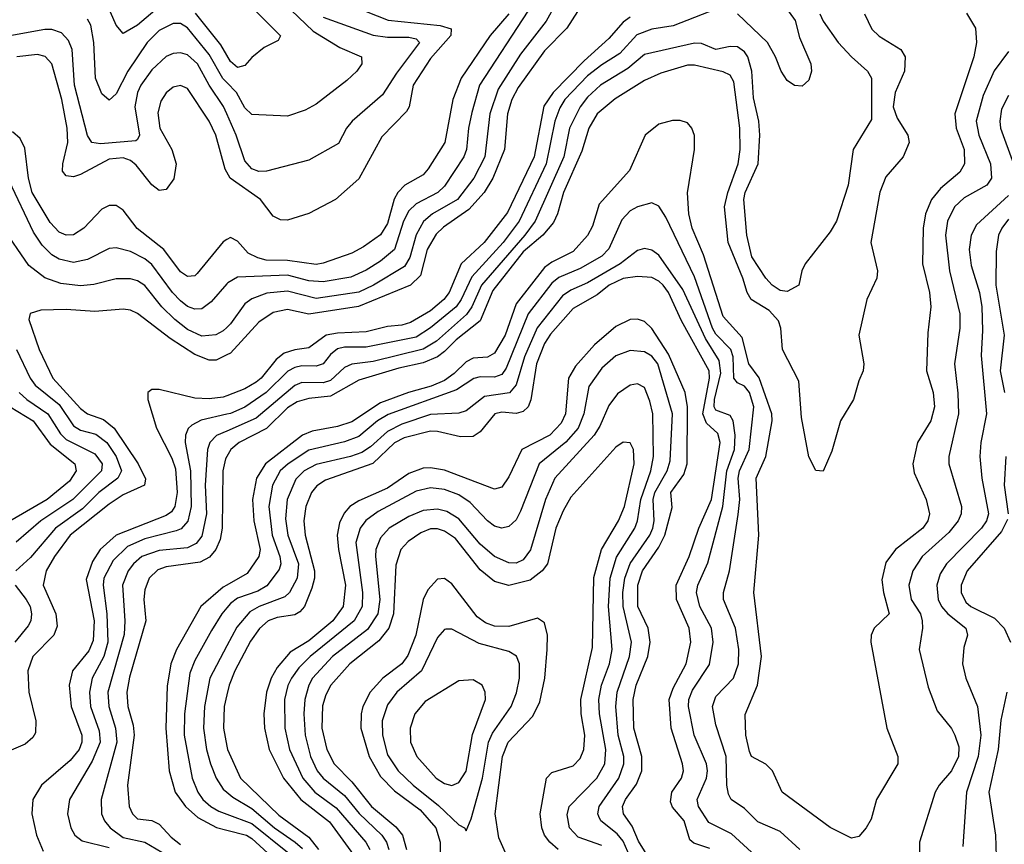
# Model space of a CAD drawing. Header units: inches. Extents: x 990535 to 1117859, y 769386 to 892122.
# Tile 341 of 656: x 1069420 to 1072178, y 793624 to 795934. Entities that reach past the tile are written whole.
import ezdxf

# ---------------------------------------------------------------- set-up
doc = ezdxf.new("R2010")
doc.units = ezdxf.units.IN
doc.header["$MEASUREMENT"] = 0
doc.layers.add('B0769', color=7, linetype='Continuous')
doc.layers.add('B0779', color=7, linetype='Continuous')

msp = doc.modelspace()

# ---------------------------------------------------------------- linework, layer by layer
at = {"layer": 'B0769', "color": 5}
for points, elevation in [([(1069810.2, 795969.8), (1069750, 795918.7), (1069710, 795895.3), (1069690, 795918.5), (1069668, 795970)], 2620), ([(1070000, 795757.5), (1069988.9, 795768.9), (1069950, 795835.9), (1069890, 795911.4), (1069870, 795922.9), (1069850, 795923.4), (1069810, 795903.3), (1069776.5, 795870), (1069722.3, 795790), (1069690, 795726.6), (1069670, 795708.6), (1069650, 795726), (1069631.8, 795770), (1069627.4, 795870), (1069618.6, 795918.6), (1069610, 795935.4)], 2640), ([(1070000, 795834.6), (1069983.5, 795863.5), (1069911.9, 795951.9)], 2620), ([(1070000, 795670.2), (1069991, 795691), (1069950.5, 795750.5), (1069918.1, 795810), (1069890, 795835.6), (1069870, 795841.3), (1069850, 795839.5), (1069830, 795830.4), (1069790, 795793.3), (1069759.4, 795750), (1069749.8, 795730), (1069741.9, 795690), (1069754.9, 795610), (1069750, 795598.7), (1069745.1, 795594.9), (1069646.4, 795586.4), (1069622.2, 795590), (1069610, 795609.7), (1069573, 795750), (1069566.6, 795850), (1069556, 795876), (1069536.7, 795896.7), (1069510, 795906.6), (1069490, 795906.3), (1069350, 795881.6)], 2660), ([(1070000, 795506.6), (1069995.1, 795515.1), (1069969.2, 795610), (1069950.7, 795650), (1069890, 795741.3), (1069870, 795749.9), (1069850, 795744.5), (1069830, 795729.2), (1069814.8, 795705.2), (1069807, 795673), (1069812.4, 795630), (1069845.6, 795570), (1069858.4, 795530), (1069851.9, 795488.1), (1069830, 795457.8), (1069810, 795455.2), (1069790, 795471.7), (1069746.3, 795526.3), (1069730, 795539.3), (1069710, 795546.7), (1069670, 795543.3), (1069590, 795500.5), (1069570, 795494.1), (1069550, 795496.1), (1069539.7, 795510), (1069540.1, 795530), (1069554.8, 795590), (1069552.9, 795630), (1069537.5, 795710), (1069509.9, 795810), (1069490.7, 795830.7), (1069470, 795836.8), (1069412, 795830)], 2680), ([(1070000, 795317.8), (1069990, 795311.9), (1069917.1, 795222.9), (1069910, 795216.7), (1069890, 795215), (1069870, 795227.9), (1069823.6, 795290), (1069748.6, 795348.6), (1069710, 795399.9), (1069690, 795413.8), (1069670, 795413.3), (1069650, 795402.7), (1069599.5, 795350), (1069570, 795331.3), (1069550, 795330.3), (1069530, 795339.1), (1069505.4, 795365.4), (1069454.8, 795450), (1069444.5, 795490), (1069434.2, 795574.2), (1069421.3, 795601.3), (1069400, 795620)], 2720), ([(1070000, 795193.9), (1069956.3, 795143.7), (1069930, 795123.6), (1069910, 795122.8), (1069890, 795130.7), (1069870, 795146.8), (1069847.5, 795170), (1069790, 795248.3), (1069770, 795264.4), (1069730, 795284.7), (1069690, 795295.3), (1069670, 795293), (1069610, 795261.9), (1069570, 795253.8), (1069530, 795263.4), (1069510, 795275.4), (1069482.2, 795302.2), (1069458.5, 795338.5), (1069390, 795482.4)], 2740), ([(1070000, 795072.1), (1069990, 795062.3), (1069968.8, 795051.2), (1069930, 795047.6), (1069890, 795065.7), (1069854.4, 795094.4), (1069817.6, 795130), (1069770, 795189.5), (1069750, 795202.5), (1069730, 795208), (1069690, 795208.3), (1069627.7, 795192.3), (1069590, 795188.3), (1069534.6, 795194.6), (1069490.5, 795210.5), (1069445.1, 795245.1), (1069370, 795355.3)], 2760), ([(1070000, 794994.9), (1069970, 794980.3), (1069950, 794980.7), (1069910, 794996.3), (1069840.9, 795040.9), (1069750, 795110.9), (1069730, 795120.4), (1069710, 795123.4), (1069630, 795117), (1069550, 795122.2), (1069479.3, 795120.7), (1069449.3, 795110.7), (1069445.5, 795094.5), (1069474.4, 795010), (1069512.4, 794930), (1069590, 794844.5), (1069610, 794830.1), (1069654.3, 794814.3), (1069684.5, 794790), (1069751.5, 794690), (1069772.2, 794647.8), (1069769.1, 794630), (1069710, 794602.9), (1069670, 794577), (1069561.3, 794490), (1069516.8, 794430), (1069494.1, 794390), (1069485.7, 794350), (1069520.9, 794270), (1069524.4, 794235.6), (1069514.9, 794210), (1069456.9, 794150), (1069442.1, 794110), (1069445.1, 794050), (1069464.6, 793970), (1069463.7, 793936.3), (1069456.6, 793923.4), (1069435.3, 793904.7), (1069350.9, 793869.1)], 2780), ([(1069410.7, 795010), (1069448.9, 794930), (1069462.8, 794910), (1069530, 794855.8), (1069570, 794796.7), (1069590, 794784.5), (1069633, 794773), (1069663.8, 794750), (1069689.8, 794710), (1069705, 794670), (1069694.7, 794650), (1069641.4, 794610), (1069596, 794564.1), (1069519.9, 794510), (1069450, 794427.8), (1069408.8, 794390)], 2760), ([(1069418.3, 794890), (1069439.7, 794870), (1069498.6, 794830), (1069533.7, 794773.7), (1069550, 794758.2), (1069630, 794717.8), (1069651.1, 794690), (1069648.8, 794670), (1069569, 794590), (1069479, 794530), (1069410, 794470.7)], 2740), ([(1070000, 794880.4), (1069990, 794876.4), (1069950, 794871.8), (1069910, 794873.6), (1069810, 794898.4), (1069790, 794898.2), (1069778.9, 794890), (1069778.6, 794870), (1069803.2, 794790), (1069845.8, 794705.8), (1069856.2, 794676.2), (1069860.6, 794610), (1069854.6, 794570), (1069844.8, 794555.2), (1069830, 794545.2), (1069690, 794490), (1069644.9, 794450), (1069623.4, 794416.6), (1069605.6, 794365.6), (1069628, 794250), (1069625.2, 794194.8), (1069613.5, 794166.5), (1069567.9, 794110), (1069558, 794070), (1069563.7, 794010), (1069594.2, 793930), (1069593.5, 793910), (1069586, 793890), (1069560.9, 793859.1), (1069480.4, 793790), (1069456.4, 793750), (1069453.5, 793710), (1069466.4, 793650), (1069485.5, 793605.5)], 2820), ([(1069393.3, 794850), (1069457.3, 794810), (1069504.8, 794744.8), (1069573.8, 794690), (1069578, 794670), (1069558.8, 794641.2), (1069496.7, 794590), (1069370, 794516.3)], 2720), ([(1070000, 794828.7), (1069927.6, 794812.4), (1069901.5, 794798.5), (1069891.3, 794788.7), (1069883.8, 794770), (1069883.4, 794750), (1069898.6, 794670), (1069899.6, 794570), (1069890.9, 794529.1), (1069872, 794508), (1069858.1, 794501.8), (1069770, 794480.2), (1069721.7, 794458.3), (1069681.3, 794418.7), (1069655.3, 794370), (1069653.3, 794350), (1069664, 794270), (1069667, 794190), (1069655.2, 794150), (1069622.5, 794090), (1069615, 794050), (1069618.4, 794010), (1069642.5, 793942.5), (1069645.2, 793910), (1069622.7, 793857.3), (1069559.6, 793750), (1069553.9, 793710), (1069562.7, 793670), (1069574.5, 793650), (1069594.3, 793634.3), (1069670, 793615.7)], 2840), ([(1070000, 794781.6), (1069971.1, 794768.9), (1069952.8, 794750), (1069945.4, 794730), (1069939.7, 794630), (1069943.4, 794550), (1069930, 794487.7), (1069913.6, 794466.4), (1069890, 794454.9), (1069810, 794447.4), (1069761.8, 794430), (1069738.5, 794410), (1069723.7, 794390), (1069707.4, 794350), (1069714.2, 794250), (1069711.9, 794211.9), (1069667, 794050), (1069669, 794010), (1069688.5, 793950), (1069692, 793910), (1069648, 793750), (1069648.7, 793710), (1069657.2, 793690), (1069673, 793670), (1069710, 793643), (1069770.3, 793630.3), (1069850, 793583.5)], 2860), ([(1070000, 794710.1), (1069996.5, 794703.5), (1069988.3, 794670), (1069987, 794510), (1069981.6, 794478.4), (1069969.4, 794450), (1069951.2, 794428.8), (1069925.5, 794414.5), (1069830, 794401.1), (1069806.9, 794393.1), (1069782.5, 794370), (1069770, 794336.8), (1069767, 794310), (1069773.2, 794250), (1069727.5, 794092.5), (1069720.1, 794050), (1069722.3, 794010), (1069738, 793958), (1069740.7, 793930), (1069721.7, 793790), (1069726.3, 793730), (1069735.5, 793710), (1069750, 793696.1), (1069790, 793690.9), (1069810, 793681.1), (1069844.1, 793644.1), (1069870, 793623.5)], 2880), ([(1069407, 794350), (1069438.2, 794310), (1069448.9, 794290), (1069452.7, 794270), (1069450.5, 794250), (1069443.5, 794236.5), (1069405.8, 794190)], 2760), ([(1070000, 794350.3), (1069990, 794344.6), (1069927.4, 794290), (1069859.1, 794170), (1069842.9, 794130), (1069832.5, 794067.5), (1069829.4, 793949.4), (1069838.8, 793830), (1069855.1, 793770), (1069884.1, 793730), (1069919.1, 793699.1), (1069971.1, 793671.1), (1070000, 793663.8)], 2920), ([(1070000, 794286.8), (1069985.7, 794270), (1069956.6, 794223.4), (1069910, 794139.2), (1069896.7, 794103.3), (1069881.6, 793990), (1069880.2, 793930), (1069902.9, 793810), (1069918.6, 793770), (1069932.9, 793750), (1069954.9, 793730), (1069977.4, 793717.4), (1070000, 793709)], 2940), ([(1070000, 794180), (1069952.6, 794090), (1069937.2, 794010), (1069934.3, 793950), (1069943.2, 793890), (1069954.6, 793850), (1069970.1, 793810), (1069990, 793778.5), (1070000, 793770.2)], 2960), ([(1070000, 794043.1), (1069992.3, 794010), (1069990.9, 793950), (1070000, 793899.4)], 2980)]:
    msp.add_lwpolyline(points, dxfattribs=dict(at, elevation=elevation))
at = {"layer": 'B0779', "color": 5}
for points, elevation in [([(1070000, 796155.3), (1070010, 796149.6), (1070070, 796124), (1070090, 796100.3), (1070097.4, 796070), (1070113.9, 796033.9), (1070159.9, 795979.9), (1070241.9, 795901.9), (1070316.3, 795856.3), (1070377.6, 795830), (1070377.9, 795810), (1070364.1, 795790), (1070336.1, 795763.9), (1070250, 795697.1), (1070219.4, 795680.6), (1070170, 795663.4), (1070070, 795668), (1070050, 795687.4), (1070026.9, 795730), (1070000, 795757.5)], 2640), ([(1070000, 796060.6), (1070027.9, 796030), (1070079.4, 795959.4), (1070150, 795888.7), (1070144.1, 795875.9), (1070104.3, 795855.7), (1070070, 795828.3), (1070050, 795805.3), (1070030, 795799.6), (1070010, 795817), (1070000, 795834.6)], 2620), ([(1071005.8, 795994.2), (1070952.2, 795910), (1070890, 795846.3), (1070815.9, 795744.1), (1070797.9, 795710), (1070786.3, 795670), (1070777.6, 795570), (1070745.2, 795490), (1070720.6, 795450), (1070678.1, 795401.9), (1070606.8, 795353.2), (1070586.5, 795333.5), (1070561.2, 795290), (1070542.6, 795217.4), (1070514.1, 795190), (1070369.1, 795130.9), (1070230, 795108.9), (1070170, 795122.3), (1070130, 795114.1), (1070090, 795086.8), (1070010, 794999.7), (1070000, 794994.9)], 2780), ([(1070921.4, 795978.6), (1070894.7, 795930), (1070822.9, 795837.1), (1070760.4, 795739.6), (1070737.1, 795670), (1070722.9, 795550), (1070692.1, 795490), (1070645.8, 795430), (1070576.2, 795390), (1070551.1, 795368.9), (1070530, 795331.1), (1070512.5, 795267.5), (1070497.2, 795242.8), (1070411, 795190), (1070370, 795170.6), (1070250, 795152.9), (1070170, 795173.9), (1070111.8, 795168.2), (1070070, 795152.1), (1070050, 795137.6), (1070010, 795081.8), (1070000, 795072.1)], 2760), ([(1071370, 795963.1), (1071250, 795917), (1071190, 795907.4), (1071148.8, 795891.2), (1071101.2, 795838.8), (1071050, 795807.5), (1071010, 795776.2), (1070947.2, 795710), (1070932.7, 795687.3), (1070919.2, 795650), (1070894.3, 795530), (1070818.6, 795370), (1070773.7, 795310), (1070686, 795214), (1070656, 795150), (1070641.9, 795130), (1070570, 795070.9), (1070530, 795044.3), (1070390, 795016.3), (1070330, 795016.3), (1070310, 795012), (1070290, 794995.9), (1070269.8, 794970.2), (1070250, 794963.6), (1070210, 794964.7), (1070190, 794960.1), (1070170.7, 794949.3), (1070110, 794889.7), (1070050, 794848.4), (1070010, 794830.9), (1070000, 794828.7)], 2840), ([(1071558.5, 795978.5), (1071592, 795932), (1071604.4, 795884.4), (1071635.8, 795810), (1071637.4, 795790), (1071630, 795764), (1071611.9, 795748.1), (1071590, 795749.6), (1071570, 795763.6), (1071552.4, 795790), (1071537.1, 795830), (1071514.4, 795870), (1071430.4, 795950)], 2840), ([(1070842.7, 795957.3), (1070707.4, 795750), (1070685.9, 795674.1), (1070676.6, 795630), (1070671.6, 795570), (1070663.5, 795550), (1070610, 795467.3), (1070590.6, 795450), (1070530, 795417.8), (1070510, 795398.7), (1070494.6, 795370), (1070469.6, 795290.4), (1070430, 795257.6), (1070390, 795232.4), (1070347.2, 795212.8), (1070270, 795199.4), (1070230, 795202), (1070170, 795218.1), (1070030, 795212.8), (1070002.9, 795197.1), (1070000, 795193.9)], 2740), ([(1070390, 795957.2), (1070452.1, 795932.1), (1070597.2, 795917.2), (1070628.1, 795908.1), (1070627.6, 795890), (1070570, 795825.3), (1070522.1, 795750), (1070510.4, 795690), (1070503.4, 795676.6), (1070434.1, 795605.9), (1070370, 795487.7), (1070304.3, 795430), (1070230, 795391.4), (1070170, 795372.2), (1070150, 795373.3), (1070130, 795383.2), (1070094, 795430), (1070009.5, 795490), (1070000, 795506.6)], 2680), ([(1072072.3, 795952.3), (1072097.4, 795910), (1072099.9, 795870), (1072092.3, 795830), (1072038.9, 795670), (1072042.5, 795630), (1072065.3, 795570), (1072066.3, 795530), (1072053.1, 795506.9), (1071998.9, 795461.1), (1071973.5, 795430), (1071956.8, 795390), (1071950.4, 795350), (1071948.8, 795250), (1071968, 795170), (1071972.2, 795130), (1071963.3, 795056.7), (1071959.6, 794950), (1071978.3, 794890), (1071982.2, 794850), (1071972.4, 794810), (1071934.5, 794750), (1071921.7, 794690), (1071924.9, 794664.9), (1071958.8, 794590), (1071968.6, 794550), (1071963.6, 794530), (1071949.2, 794510), (1071872.9, 794450), (1071846.4, 794413.6), (1071835.1, 794364.9), (1071839.5, 794330), (1071855.7, 794270), (1071812.8, 794230), (1071805.1, 794210), (1071804.1, 794190), (1071848.7, 793950), (1071879.7, 793870), (1071879.1, 793850), (1071820.2, 793750), (1071804.9, 793695.1), (1071790.7, 793670), (1071770, 793646), (1071750, 793641.6), (1071690, 793671.8), (1071555.4, 793770), (1071528.7, 793830), (1071510, 793848.7), (1071470, 793869.8), (1071463.8, 793883.8), (1071453.5, 793930), (1071452.3, 793987.7), (1071486.4, 794070), (1071497.2, 794150), (1071475.8, 794330), (1071489.9, 794490), (1071482.3, 794650), (1071509.4, 794710.6), (1071527.7, 794810), (1071526.2, 794830), (1071490.9, 794930.9), (1071462, 794970), (1071443.3, 795043.3), (1071390, 795103), (1071335.4, 795275.4), (1071303.8, 795350), (1071293.7, 795390), (1071290.8, 795449.2), (1071310.3, 795570), (1071309.9, 795609.9), (1071302.1, 795630), (1071290, 795644.5), (1071270, 795651.4), (1071248.3, 795651.7), (1071210, 795641.3), (1071171.9, 795610), (1071128.3, 795511.7), (1071042.9, 795417.1), (1071024.6, 795355.4), (1071010.5, 795329.5), (1070970, 795284.2), (1070910, 795254.7), (1070890, 795239.8), (1070810, 795138.4), (1070779.2, 795050), (1070750, 794999.7), (1070730, 794989), (1070690, 794986), (1070670, 794975.4), (1070637.1, 794942.9), (1070610, 794923.7), (1070572.5, 794907.5), (1070508.9, 794890), (1070430, 794861), (1070350, 794807.6), (1070310, 794794.7), (1070238.9, 794781.1), (1070211.7, 794770), (1070107.8, 794690), (1070082.6, 794650), (1070072.1, 794590), (1070075.7, 794530), (1070092.9, 794450), (1070090, 794430), (1070057.2, 794382.8), (1070000, 794350.3)], 2920), ([(1070789.8, 795950), (1070737.5, 795890), (1070656.3, 795770), (1070633.4, 795710), (1070610.4, 795590), (1070564.2, 795515.8), (1070550, 795499.2), (1070498.7, 795470), (1070478.5, 795450), (1070468.6, 795431.4), (1070450, 795362.8), (1070430, 795331.5), (1070382.8, 795297.2), (1070350, 795280.1), (1070270, 795251.5), (1070250, 795248.3), (1070170, 795259.5), (1070110, 795260.7), (1070086.4, 795266.4), (1070060.1, 795280.1), (1070030, 795314), (1070010, 795323.7), (1070000, 795317.8)], 2720), ([(1071660.7, 795950), (1071670, 795929.4), (1071712.7, 795870), (1071749.5, 795829.5), (1071794.5, 795790), (1071806.2, 795770), (1071805.8, 795654.2), (1071754.6, 795570), (1071740.8, 795470), (1071707.7, 795370), (1071690, 795339.6), (1071620.4, 795250), (1071610.4, 795230), (1071602, 795190), (1071570, 795172.8), (1071550, 795175), (1071527.3, 795190), (1071510, 795209.8), (1071470.6, 795270), (1071456.4, 795330), (1071448.1, 795430), (1071451.8, 795450), (1071488.1, 795530), (1071493.3, 795610), (1071490, 795650), (1071474.8, 795714.8), (1071470.7, 795790), (1071459, 795830), (1071450, 795843.9), (1071430, 795857.8), (1071410, 795858.9), (1071370, 795850.8), (1071330, 795866.8), (1071310, 795868.4), (1071170, 795836.3), (1071123, 795797), (1071046.5, 795750), (1071010, 795716.5), (1070990.1, 795690), (1070960, 795630), (1070944.1, 795550), (1070863.3, 795370), (1070834.5, 795330), (1070713.2, 795190), (1070686.3, 795130), (1070671.7, 795108.3), (1070587, 795033), (1070550, 795010.6), (1070410, 794976.4), (1070350, 794968.9), (1070330, 794959.8), (1070290, 794923.4), (1070270, 794916.7), (1070210, 794917.3), (1070190, 794909.7), (1070082.2, 794817.8), (1070000, 794781.6)], 2860), ([(1071785.9, 795950), (1071807, 795907), (1071827.7, 795887.7), (1071888.3, 795850), (1071900.4, 795830), (1071898.7, 795790), (1071871.9, 795730), (1071866.7, 795690), (1071878.1, 795658.1), (1071908, 795610), (1071911, 795590), (1071894.7, 795550), (1071846.3, 795493.7), (1071829.4, 795450.6), (1071804, 795310), (1071822.6, 795230), (1071820.8, 795210), (1071792.5, 795150), (1071770.2, 795050), (1071784.2, 794970), (1071782.6, 794950), (1071770, 794922.4), (1071755.5, 794870), (1071718.7, 794810), (1071694.6, 794725.4), (1071670, 794669.2), (1071650, 794671.2), (1071630, 794709.4), (1071610, 794819.5), (1071601.8, 794921.8), (1071556.7, 795010), (1071551.7, 795070), (1071545, 795090), (1071519.5, 795119.6), (1071468.7, 795150), (1071457.2, 795170), (1071445.4, 795210), (1071404.5, 795310), (1071393.6, 795410), (1071403, 795450), (1071432.3, 795530), (1071437.5, 795570), (1071436.9, 795630), (1071420, 795760), (1071410, 795778), (1071390, 795787.7), (1071310, 795806.8), (1071290, 795806.8), (1071215.5, 795784.5), (1071170, 795763.8), (1071087.7, 795712.3), (1071037.7, 795670), (1071014.3, 795630), (1070994.6, 795565.4), (1070943.1, 795450), (1070926.2, 795390), (1070914.6, 795365.4), (1070884.9, 795330), (1070830, 795283.5), (1070745, 795175), (1070709.3, 795090.7), (1070642.7, 795037.3), (1070610, 795004.6), (1070590, 794989.4), (1070550, 794972.6), (1070482.2, 794957.8), (1070370, 794924.5), (1070290, 794879.5), (1070230, 794873.2), (1070196.9, 794863.1), (1070170, 794846.6), (1070111.2, 794788.8), (1070034.5, 794750), (1070010.8, 794730), (1070000, 794710.1)], 2880), ([(1070270, 795941.1), (1070410.3, 795890.3), (1070450, 795884.9), (1070510, 795885.2), (1070530, 795880.4), (1070539.9, 795870), (1070475.6, 795784.5), (1070436.4, 795723.6), (1070351.4, 795650), (1070335.4, 795630), (1070312.6, 795587.4), (1070230, 795540.5), (1070110.7, 795510), (1070090, 795508.5), (1070070, 795516.5), (1070050, 795538.8), (1070025.9, 795610), (1070000, 795670.2)], 2660), ([(1071130, 795941.1), (1071110, 795926.5), (1071070, 795881), (1071001.1, 795818.9), (1070913.8, 795730), (1070887.9, 795692.1), (1070861, 795550), (1070786.3, 795393.7), (1070720.7, 795310), (1070656.5, 795250), (1070623.1, 795170), (1070608, 795150), (1070570, 795118.8), (1070514, 795086), (1070490, 795078.1), (1070450, 795074.7), (1070390, 795059.6), (1070310, 795055.9), (1070278.4, 795050), (1070230, 795014.9), (1070190, 795009.2), (1070160.6, 794999.4), (1070137.8, 794982.2), (1070096.1, 794930), (1070081.7, 794918.3), (1070050, 794900.1), (1070000, 794880.4)], 2820), ([(1072190, 795844.3), (1072149.6, 795790.4), (1072118.6, 795721.4), (1072098.8, 795650), (1072106.7, 795610), (1072139, 795530), (1072141.6, 795490), (1072128.5, 795470), (1072065.1, 795434.9), (1072037.9, 795410), (1072018.8, 795370), (1072012.9, 795330), (1072024, 795230), (1072053, 795110), (1072053.2, 795070), (1072038.4, 794970), (1072048, 794888), (1072049.2, 794830), (1072022.8, 794710), (1072022.6, 794690), (1072057.5, 794570), (1072056.9, 794550), (1072048.4, 794530), (1072022.4, 794497.6), (1071947.4, 794430), (1071921.4, 794390), (1071910.1, 794350), (1071916.9, 794310), (1071942.8, 794270), (1071948.1, 794250), (1071949, 794230), (1071939.5, 794170), (1071964.2, 794064.2), (1071990, 793998.3), (1072030, 793948.2), (1072039.1, 793930), (1072050, 793897.1), (1072049.3, 793870), (1072030, 793830.5), (1071995.6, 793790), (1071984.3, 793770), (1071940.1, 793630), (1071940.6, 793570)], 2940), ([(1072190, 795721.2), (1072170, 795683), (1072165.1, 795650), (1072167.6, 795630), (1072203.2, 795530)], 2960), ([(1072190, 795441), (1072100.3, 795359.7), (1072085.4, 795330), (1072079.3, 795290), (1072085.4, 795245.4), (1072108, 795170), (1072114.4, 795130), (1072117.1, 795062.9), (1072113, 794993), (1072127.5, 794830), (1072112, 794750), (1072109.7, 794710), (1072114.6, 794650), (1072133.1, 794550), (1072127.5, 794530), (1072113.9, 794510), (1072016.2, 794410), (1071998.4, 794381.6), (1071989.1, 794350), (1071992.7, 794310), (1072001.7, 794290), (1072019.7, 794270), (1072070.1, 794230), (1072074.8, 794210), (1072064.6, 794175.4), (1072060.9, 794130), (1072070.5, 794090), (1072102.7, 794010), (1072111.6, 793930), (1072104.6, 793870), (1072071.6, 793770), (1072061.8, 793618.2)], 2960), ([(1071605.4, 793610), (1071550, 793660.3), (1071487.5, 793687.5), (1071450, 793724.6), (1071412.3, 793750), (1071404.9, 793764.9), (1071400.1, 793790), (1071398.7, 793870), (1071370, 793959.1), (1071360.5, 794010), (1071370, 794037.9), (1071419.2, 794090), (1071433.4, 794130), (1071433.9, 794170), (1071424.8, 794230), (1071390.8, 794310), (1071391.2, 794330), (1071407.8, 794390), (1071431.9, 794548.1), (1071436.7, 794590), (1071432.7, 794650), (1071435.8, 794670), (1071463.2, 794730), (1071476.6, 794850), (1071464.1, 794890), (1071450, 794907.2), (1071430, 794916.7), (1071419.9, 794930), (1071417.9, 794990), (1071411.6, 795010), (1071370, 795053.5), (1071360.4, 795070), (1071310, 795213.9), (1071230, 795380.3), (1071210, 795411.9), (1071190, 795420.6), (1071150, 795409.4), (1071130, 795398.1), (1071106.7, 795373.3), (1071070, 795291.8), (1071050, 795271.7), (1070990, 795237.1), (1070930, 795212.2), (1070910, 795195.8), (1070844.1, 795110), (1070782.2, 794957.8), (1070770, 794940.3), (1070750, 794932.8), (1070710, 794933.3), (1070691.5, 794928.5), (1070643.3, 794896.7), (1070452.3, 794827.7), (1070422, 794810), (1070370, 794766.6), (1070330, 794751.2), (1070230, 794728.2), (1070171.8, 794690), (1070149.5, 794670), (1070128, 794630), (1070117.6, 794570), (1070126.8, 794490), (1070148.8, 794430), (1070151.2, 794410), (1070146.4, 794393.6), (1070112.2, 794347.8), (1070086.4, 794333.6), (1070030, 794314), (1070010, 794298.6), (1070000, 794286.8)], 2940), ([(1072190, 795375.3), (1072170.9, 795350), (1072161.9, 795330), (1072155.2, 795284.8), (1072154.3, 795190), (1072177.5, 795050), (1072166.4, 794950), (1072177.9, 794890)], 2980), ([(1071470, 793602.2), (1071413.6, 793653.6), (1071350, 793685.5), (1071321.2, 793730), (1071317.1, 793750), (1071343.2, 793810), (1071346, 793830), (1071343.5, 793850), (1071309, 793930), (1071292.9, 794010), (1071294, 794030), (1071304.3, 794055.7), (1071352.2, 794127.8), (1071362.5, 794190), (1071357.6, 794230), (1071325.1, 794290), (1071315.7, 794330), (1071318.9, 794350), (1071347.6, 794412.4), (1071389.7, 794570.3), (1071401, 794670), (1071421.6, 794730), (1071424.2, 794770), (1071418.7, 794810), (1071410, 794825.1), (1071370, 794840.6), (1071365.4, 794850), (1071365.7, 794870), (1071384, 794944), (1071379.2, 794979.2), (1071341.1, 795041.1), (1071277.7, 795177.7), (1071210, 795274.1), (1071190, 795288.4), (1071170, 795292.8), (1071150, 795287.3), (1071102.1, 795250), (1071010, 795196.6), (1070963.3, 795176.7), (1070939.9, 795160.1), (1070868.9, 795071.1), (1070834, 794990), (1070810, 794911.1), (1070791.3, 794888.7), (1070721.6, 794878.4), (1070670, 794838.3), (1070650, 794831.4), (1070570, 794828), (1070490, 794801), (1070450, 794780.8), (1070402.5, 794737.5), (1070378.4, 794721.6), (1070346.8, 794710), (1070250, 794687.8), (1070216.3, 794670), (1070192.8, 794647.2), (1070169.3, 794590), (1070164.3, 794535.7), (1070170.5, 794490), (1070200.5, 794410), (1070196.7, 794370), (1070175.1, 794330), (1070162.8, 794317.2), (1070090.1, 794290), (1070064.6, 794275.4), (1070027.6, 794232.4), (1070000, 794180)], 2960), ([(1071352.8, 793612.8), (1071307.9, 793627.9), (1071296.9, 793636.9), (1071281.2, 793690), (1071248.4, 793728.4), (1071243, 793743), (1071246.4, 793770), (1071273.6, 793810), (1071279.1, 793830), (1071276.8, 793850), (1071245, 793950), (1071239.1, 794030), (1071250, 794061.3), (1071286.7, 794130), (1071299.8, 794190), (1071294.9, 794230), (1071259.4, 794310), (1071258.9, 794350), (1071295, 794430), (1071322.4, 794510), (1071357.6, 794590), (1071381.9, 794750), (1071374.9, 794774.9), (1071343.6, 794803.6), (1071333.5, 794830), (1071351.7, 794930), (1071350.7, 794950.7), (1071274, 795090), (1071236.8, 795170), (1071222.2, 795190), (1071210, 795201.9), (1071190, 795211.4), (1071150, 795214.6), (1071110, 795209.2), (1071070.9, 795190), (1071037, 795163), (1070970, 795124.6), (1070907, 795053), (1070890, 795026.8), (1070867.8, 794970), (1070851.3, 794868.7), (1070843.7, 794850), (1070830, 794836.1), (1070810, 794831.1), (1070770, 794834.2), (1070750.5, 794829.5), (1070710, 794779.6), (1070690, 794766.9), (1070654.4, 794765.6), (1070590, 794780.7), (1070570, 794781.3), (1070497, 794763), (1070470, 794748.7), (1070408.7, 794691.3), (1070276.2, 794643.8), (1070251.7, 794628.3), (1070237, 794610), (1070221, 794570), (1070215.6, 794530), (1070219, 794490), (1070245.7, 794390), (1070245.8, 794370), (1070238.4, 794341.6), (1070217.7, 794290), (1070204.9, 794275.1), (1070190, 794266.7), (1070140.6, 794259.4), (1070115.9, 794250), (1070091.4, 794228.6), (1070066.6, 794193.4), (1070022.3, 794110), (1070006.2, 794070), (1070000, 794043.1)], 2980), ([(1071229.6, 793509.6), (1071152.8, 793632.8), (1071135.4, 793675.4), (1071111.5, 793710), (1071108.5, 793730), (1071116.4, 793750), (1071147.5, 793792.5), (1071162.5, 793830), (1071162.5, 793870), (1071139.6, 793950), (1071137.9, 794030), (1071147, 794070), (1071178.9, 794150), (1071186.2, 794190), (1071179.9, 794230), (1071151.3, 794290), (1071151.5, 794350), (1071164.3, 794390), (1071210, 794456.4), (1071227, 794490), (1071247.8, 794567.8), (1071243.3, 794610), (1071280.3, 794659.7), (1071289, 794690), (1071290, 794850), (1071283.4, 794890), (1071237, 794997), (1071190, 795068.6), (1071170, 795088.2), (1071150, 795094.7), (1071130, 795093.8), (1071090, 795074.9), (1071030, 795023), (1070976.9, 794963.1), (1070957.4, 794930), (1070948.5, 794830), (1070936.6, 794803.4), (1070904.6, 794770), (1070826.5, 794730), (1070790, 794653.4), (1070770, 794624.6), (1070750, 794619.4), (1070610, 794672.6), (1070570, 794679.1), (1070550, 794677.7), (1070510, 794662.5), (1070450, 794621.9), (1070370, 794586.7), (1070344.9, 794570), (1070328.5, 794551.5), (1070315.7, 794524.3), (1070309.3, 794490), (1070312.4, 794450), (1070332, 794350), (1070326.2, 794290), (1070296.5, 794250), (1070230, 794194.1), (1070177.8, 794162.2), (1070140.6, 794119.4), (1070124.6, 794090), (1070111.4, 794050), (1070103.5, 793990), (1070105, 793950), (1070118.8, 793890), (1070158.4, 793810), (1070207.2, 793750), (1070287.6, 793687.6), (1070354.6, 793594.6)], 3020), ([(1071130, 793588.3), (1071110, 793633.1), (1071093.6, 793653.6), (1071047.3, 793690), (1071041.8, 793701.8), (1071038.9, 793710), (1071042.9, 793730), (1071097.9, 793810), (1071112.3, 793850), (1071112.1, 793870), (1071096.1, 793930), (1071089.7, 794010), (1071093.5, 794050), (1071127.5, 794150), (1071133.7, 794190), (1071110.4, 794290), (1071109.4, 794330), (1071114.8, 794370), (1071129.4, 794410.6), (1071184.4, 794490), (1071193.4, 794510), (1071197.1, 794530), (1071194.3, 794590), (1071198.9, 794610), (1071233.2, 794670), (1071241.8, 794698.2), (1071248.6, 794830), (1071207.4, 794970), (1071190, 794991), (1071170, 795003.3), (1071130, 795007.4), (1071090, 794992.7), (1071050, 794958.1), (1071013.6, 794906.4), (1070999.9, 794830), (1070984, 794790), (1070949.1, 794750.9), (1070874.4, 794690), (1070822.5, 794557.5), (1070810, 794533.3), (1070790, 794514.1), (1070770, 794509.4), (1070750, 794515), (1070730, 794529.9), (1070681.7, 794581.7), (1070650, 794603.1), (1070610, 794617.8), (1070570, 794622.5), (1070530, 794613.5), (1070423.7, 794556.3), (1070389, 794531), (1070373.1, 794510), (1070361.3, 794470), (1070380.3, 794330), (1070379, 794290), (1070356.5, 794250), (1070233.7, 794150), (1070201.9, 794118.1), (1070181.4, 794090), (1070170.9, 794069.1), (1070161.3, 794030), (1070162.3, 793950), (1070175.5, 793890), (1070212.5, 793810), (1070246.6, 793770), (1070306.6, 793726.6), (1070389.2, 793630), (1070400.7, 793610)], 3040), ([(1071050, 793620.5), (1070984.3, 793644.3), (1070959.9, 793670), (1070953, 793707), (1070958.8, 793730), (1071036.5, 793810), (1071059.1, 793850), (1071061.3, 793890), (1071043.9, 793990), (1071042.2, 794030), (1071049.4, 794070), (1071071.5, 794130), (1071079.1, 794170), (1071069.3, 794290), (1071073.4, 794370), (1071091.5, 794428.5), (1071142.4, 794510), (1071150.2, 794529.9), (1071159.9, 794590), (1071187.2, 794670), (1071195.2, 794710), (1071192.8, 794830), (1071185.3, 794865.3), (1071170, 794903.4), (1071150, 794913.9), (1071130, 794910.4), (1071094, 794886), (1071070, 794853), (1071045, 794795), (1071029.1, 794770), (1070919.1, 794650), (1070892.8, 794590), (1070850.5, 794449.5), (1070830, 794420.6), (1070810, 794412), (1070790, 794412.3), (1070750, 794430.3), (1070710, 794465.3), (1070650, 794536), (1070616.2, 794556.2), (1070590, 794563), (1070550, 794559.6), (1070510, 794542.8), (1070454.5, 794510), (1070430, 794482.8), (1070417, 794450), (1070416, 794430), (1070428.9, 794310), (1070422.6, 794270), (1070394.2, 794225.8), (1070295.8, 794150), (1070240.1, 794090), (1070229.2, 794070), (1070218.4, 794030), (1070215.6, 793990), (1070219, 793930), (1070234.2, 793870), (1070253.3, 793830), (1070270, 793809.1), (1070330, 793760.6), (1070370.5, 793710.4), (1070434.3, 793650), (1070447.5, 793630), (1070453.6, 793610)], 3060), ([(1070928, 793610), (1070904.7, 793630), (1070890.2, 793650.2), (1070882.1, 793670), (1070877.9, 793710), (1070895.8, 793810), (1070910, 793825), (1070970, 793844.2), (1070990, 793864.8), (1071000.1, 793890), (1071002.6, 793930), (1070992.8, 793990), (1070991.5, 794030), (1071024.2, 794175.8), (1071028.3, 794371.7), (1071049.7, 794450.3), (1071097.2, 794530), (1071113.7, 794570), (1071140.6, 794690), (1071138.7, 794730), (1071130, 794748.7), (1071110, 794750.6), (1071090, 794736.3), (1070963.8, 794596.2), (1070941.7, 794558.3), (1070921.8, 794510), (1070897.8, 794410), (1070883.2, 794390), (1070850, 794363.9), (1070790, 794348.8), (1070750, 794360.4), (1070710, 794393.1), (1070640.4, 794480.4), (1070610, 794501.6), (1070590, 794507.9), (1070570, 794507.6), (1070543.2, 794496.8), (1070507.6, 794472.4), (1070487.7, 794450), (1070473.8, 794406.2), (1070466.4, 794270), (1070453.6, 794230), (1070425.6, 794194.4), (1070344.6, 794130), (1070291, 794070), (1070277, 794043), (1070268.1, 794011.9), (1070266.2, 793950), (1070280.2, 793890), (1070300.9, 793850), (1070350, 793799), (1070405.6, 793730), (1070473.2, 793673.2), (1070492.2, 793650), (1070502.9, 793610)], 3080), ([(1072182.4, 794710), (1072177.1, 794630), (1072188.9, 794550)], 2980), ([(1072186.4, 794533.6), (1072170, 794500.1), (1072073.9, 794390), (1072057.3, 794350), (1072056.7, 794330), (1072070, 794302.3), (1072084, 794290), (1072150, 794258.1), (1072177.1, 794230), (1072194.9, 794190)], 2980), ([(1070780.4, 793600.4), (1070762.3, 793642.3), (1070751.9, 793710), (1070772, 793870), (1070787.8, 793910), (1070856.9, 793983.1), (1070876.4, 794023.6), (1070890.8, 794090), (1070897.6, 794170), (1070897.8, 794210), (1070890, 794244.4), (1070870, 794257.8), (1070790, 794234.6), (1070750, 794235.2), (1070724.3, 794244.3), (1070701.6, 794261.6), (1070630, 794353.7), (1070610, 794369), (1070590, 794367), (1070562.9, 794337.1), (1070550, 794309.8), (1070529.7, 794210.3), (1070507, 794153), (1070490.5, 794129.5), (1070437.2, 794090), (1070401.4, 794050), (1070381.2, 794010), (1070376.2, 793990), (1070375.5, 793950), (1070398.8, 793870), (1070430, 793814.4), (1070470, 793773.9), (1070541.2, 793721.2), (1070585.5, 793670), (1070597.9, 793630), (1070597.2, 793550)], 3120), ([(1072184.8, 794050), (1072168, 793972), (1072160.5, 793890), (1072134.8, 793770), (1072152.8, 793650), (1072154.6, 793590), (1072170.1, 793550), (1072172.6, 793530), (1072165.4, 793490), (1072161.3, 793410), (1072144.6, 793350), (1072145.1, 793314.9), (1072154.9, 793250), (1072188.7, 793190)], 2980), ([(1070000, 793899.4), (1070001.7, 793890), (1070038.1, 793810), (1070145.6, 793705.6), (1070230, 793644.3), (1070256.7, 793610)], 2980), ([(1070000, 793770.2), (1070016.5, 793756.5), (1070070, 793724.7), (1070133.4, 793670), (1070191.8, 793630), (1070212.1, 793612.1)], 2960), ([(1070000, 793709), (1070070, 793682.8), (1070170, 793602.1)], 2940), ([(1070000, 793663.8), (1070054.6, 793650), (1070070, 793640.7), (1070148.8, 793568.8)], 2920)]:
    msp.add_lwpolyline(points, dxfattribs=dict(at, elevation=elevation))
for points, elevation in [([(1070630, 794227), (1070613.3, 794226.7), (1070610, 794226.3), (1070590, 794203.2), (1070545.5, 794110), (1070475.7, 794050), (1070450, 794014.5), (1070435.3, 793970), (1070436, 793930), (1070450, 793875.3), (1070479.7, 793830), (1070521.5, 793790), (1070593.2, 793733.2), (1070650, 793678.5), (1070665.7, 793670), (1070670, 793662), (1070684.3, 793695.7), (1070716.3, 793810), (1070732.9, 793910), (1070744.4, 793935.6), (1070796.7, 794010), (1070811.4, 794048.6), (1070819.7, 794090), (1070820.1, 794130), (1070811.4, 794151.4), (1070790, 794164.1), (1070707.1, 794187.1)], 3140), ([(1070690, 794085), (1070650, 794081.7), (1070555.4, 794024.6), (1070526.6, 793990), (1070513.7, 793950), (1070514.1, 793910), (1070532.1, 793870), (1070586.2, 793810), (1070610, 793794.2), (1070630, 793788.8), (1070650, 793797.1), (1070670.6, 793829.4), (1070688.5, 793931.5), (1070724.5, 794030), (1070723.2, 794050), (1070714.8, 794070)], 3160)]:
    msp.add_lwpolyline(points, close=True, dxfattribs=dict(at, elevation=elevation))

doc.saveas('drawing.dxf')
